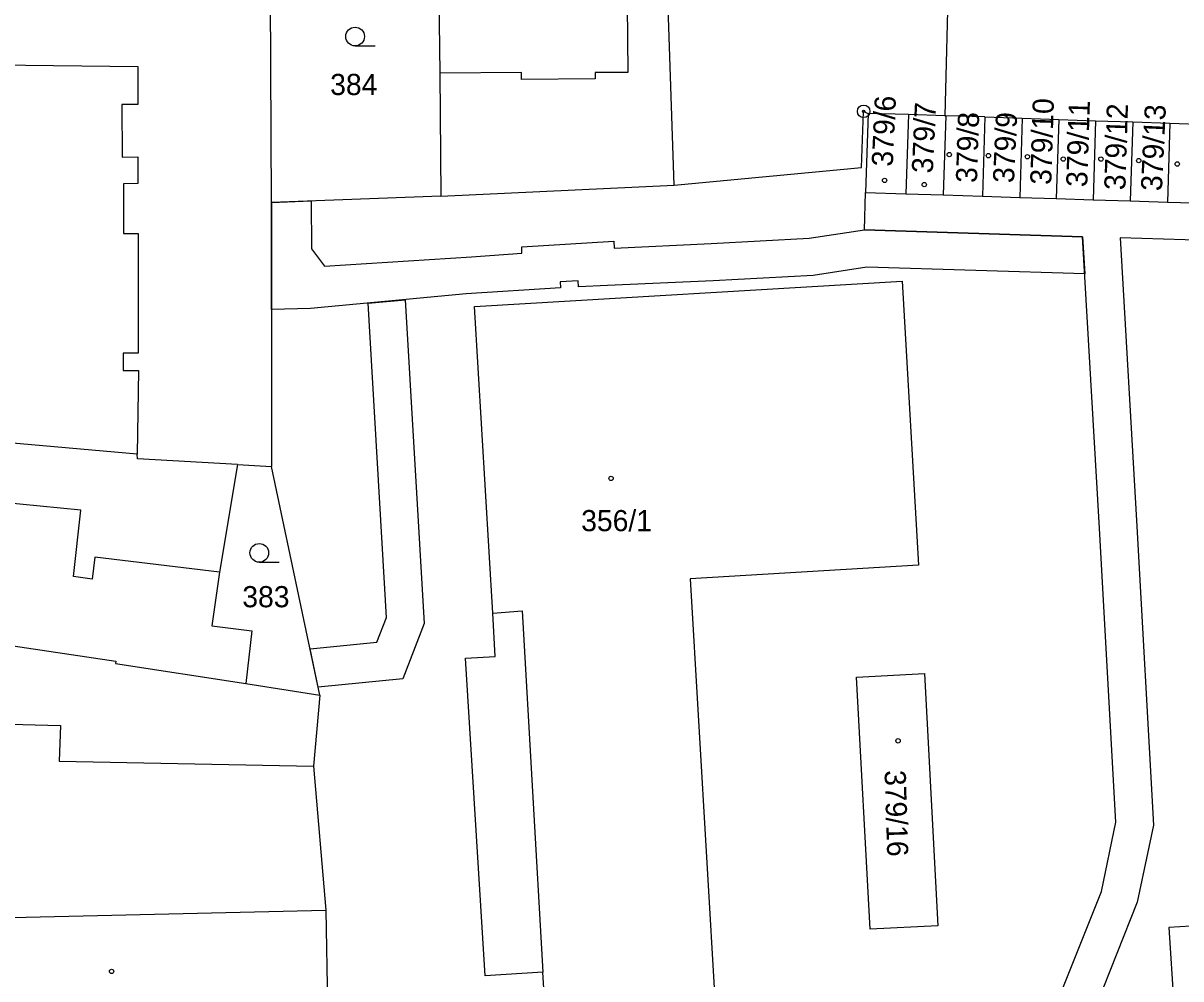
# Model space of a CAD drawing. Extents: x -755819 to -753140, y -1169796 to -1166000.
# Drawn here: x -755447.3 to -755354.3, y -1166417.2 to -1166340.4 of the extents above; entities that cross this region are included whole.
import ezdxf

# ---------------------------------------------------------------- set-up
doc = ezdxf.new("R2010")
doc.units = 0
for name, color, linetype in [('Vrstva 1', 7, 'Continuous'), ('Vrstva 18', 7, 'Continuous'), ('Vrstva 19', 7, 'Continuous'), ('Vrstva 24', 7, 'Continuous'), ('Vrstva 25', 7, 'Continuous'), ('Vrstva 27', 7, 'Continuous'), ('Vrstva 4', 7, 'Continuous')]:
    doc.layers.add(name, color=color, linetype=linetype)

msp = doc.modelspace()

# ---------------------------------------------------------------- linework, layer by layer
at = {"layer": 'Vrstva 1'}
for p, q in [((-755372.89, -1166332.23), (-755373.28, -1166347.82)), ((-755395.03, -1166353.38), (-755395.65, -1166335.03)), ((-755427.38, -1166354.78), (-755427.49, -1166336.26)), ((-755413.95, -1166336.79), (-755413.87, -1166344.39)), ((-755413.87, -1166344.39), (-755413.77, -1166354.27)), ((-755379.99, -1166351.96), (-755379.81, -1166347.46)), ((-755379.81, -1166347.46), (-755379.45, -1166347.62)), ((-755379.45, -1166347.62), (-755379.65, -1166353.99)), ((-755376.21, -1166347.71), (-755379.45, -1166347.62)), ((-755376.21, -1166347.71), (-755376.41, -1166354.09)), ((-755373.28, -1166347.82), (-755376.21, -1166347.71)), ((-755373.21, -1166347.81), (-755373.41, -1166354.18)), ((-755373.28, -1166347.82), (-755373.21, -1166347.81)), ((-755370.07, -1166347.91), (-755373.21, -1166347.81)), ((-755370.07, -1166347.91), (-755370.27, -1166354.28)), ((-755370.07, -1166347.91), (-755367.07, -1166348.02)), ((-755367.07, -1166348.02), (-755367.27, -1166354.38)), ((-755367.07, -1166348.02), (-755364.13, -1166348.12)), ((-755364.13, -1166348.12), (-755364.33, -1166354.47)), ((-755364.13, -1166348.12), (-755361.18, -1166348.21)), ((-755361.18, -1166348.21), (-755361.38, -1166354.56)), ((-755361.18, -1166348.21), (-755358.19, -1166348.31)), ((-755358.19, -1166348.31), (-755358.39, -1166354.65)), ((-755358.19, -1166348.31), (-755355.2, -1166348.41)), ((-755355.2, -1166348.41), (-755355.39, -1166354.75)), ((-755355.2, -1166348.41), (-755351.9, -1166348.53)), ((-755395.03, -1166353.38), (-755379.99, -1166351.96)), ((-755413.77, -1166354.27), (-755395.03, -1166353.38)), ((-755413.77, -1166354.27), (-755427.38, -1166354.78)), ((-755379.65, -1166353.99), (-755376.41, -1166354.09)), ((-755376.41, -1166354.09), (-755373.41, -1166354.18)), ((-755373.41, -1166354.18), (-755370.27, -1166354.28)), ((-755370.27, -1166354.28), (-755367.27, -1166354.38)), ((-755367.27, -1166354.38), (-755364.33, -1166354.47)), ((-755364.33, -1166354.47), (-755361.38, -1166354.56)), ((-755427.38, -1166354.78), (-755427.38, -1166375.99)), ((-755361.38, -1166354.56), (-755358.39, -1166354.65)), ((-755358.39, -1166354.65), (-755355.39, -1166354.75)), ((-755355.39, -1166354.75), (-755352.1, -1166354.85)), ((-755411.09, -1166363.13), (-755376.71, -1166361.11)), ((-755376.71, -1166361.11), (-755375.39, -1166383.93)), ((-755409.61, -1166387.77), (-755411.09, -1166363.13)), ((-755438.19, -1166375), (-755451.72, -1166373.81)), ((-755438.15, -1166375.38), (-755438.19, -1166375)), ((-755430.11, -1166375.83), (-755438.15, -1166375.38)), ((-755430.11, -1166375.83), (-755431.57, -1166384.47)), ((-755430.11, -1166375.83), (-755427.38, -1166375.99)), ((-755423.5, -1166394.35), (-755427.38, -1166375.99)), ((-755375.39, -1166383.93), (-755393.74, -1166385.02)), ((-755431.57, -1166384.47), (-755432.18, -1166388.8)), ((-755393.74, -1166385.02), (-755391.51, -1166423.03)), ((-755409.41, -1166391.25), (-755409.61, -1166387.77)), ((-755432.18, -1166388.8), (-755428.96, -1166389.2)), ((-755454.81, -1166389.41), (-755439.89, -1166391.62)), ((-755428.96, -1166389.2), (-755429.46, -1166393.43)), ((-755439.89, -1166391.62), (-755439.91, -1166391.83)), ((-755411.79, -1166391.4), (-755409.41, -1166391.25)), ((-755410.23, -1166416.9), (-755411.79, -1166391.4)), ((-755439.91, -1166391.83), (-755429.46, -1166393.43)), ((-755380.39, -1166392.92), (-755374.93, -1166392.63)), ((-755374.93, -1166392.63), (-755373.86, -1166412.88)), ((-755429.46, -1166393.43), (-755423.5, -1166394.35)), ((-755379.29, -1166413.15), (-755380.39, -1166392.92)), ((-755423.5, -1166394.35), (-755424.02, -1166400.06)), ((-755424.02, -1166400.06), (-755423.02, -1166411.63)), ((-755423.02, -1166411.63), (-755422.87, -1166419.91)), ((-755373.86, -1166412.88), (-755379.29, -1166413.15)), ((-755353.51, -1166412.92), (-755355.3, -1166413.02)), ((-755355.3, -1166413.02), (-755354.37, -1166427.23)), ((-755405.58, -1166416.62), (-755410.23, -1166416.9)), ((-755405.15, -1166423.82), (-755405.58, -1166416.62))]:
    msp.add_line(p, q, dxfattribs=at)
at = {"layer": 'Vrstva 24'}
for radius in [0.5, 0.1]:
    msp.add_circle((-755379.81, -1166347.46), radius, dxfattribs=at)
at = {"layer": 'Vrstva 25'}
for p, q in [((-755420.67, -1166342.2), (-755419.07, -1166342.2)), ((-755428.37, -1166383.68), (-755426.77, -1166383.68))]:
    msp.add_line(p, q, dxfattribs=at)
for centre, radius in [((-755420.67, -1166341.45), 0.75), ((-755372.93, -1166350.93), 0.175), ((-755369.79, -1166351.02), 0.175), ((-755366.65, -1166351.11), 0.175), ((-755363.77, -1166351.29), 0.175), ((-755360.75, -1166351.29), 0.175), ((-755357.71, -1166351.42), 0.175), ((-755354.61, -1166351.69), 0.175), ((-755378.13, -1166353.01), 0.175), ((-755374.94, -1166353.34), 0.175), ((-755400.1, -1166376.95), 0.175), ((-755428.37, -1166382.93), 0.75), ((-755377.04, -1166398.03), 0.175), ((-755440.24, -1166416.55), 0.175)]:
    msp.add_circle(centre, radius, dxfattribs=at)
at = {"layer": 'Vrstva 27'}
for p, q in [((-755379.74, -1166356.99), (-755379.65, -1166353.99)), ((-755379.74, -1166356.99), (-755379.65, -1166353.99)), ((-755379.74, -1166356.99), (-755379.65, -1166353.99)), ((-755379.74, -1166356.99), (-755379.65, -1166353.99)), ((-755379.74, -1166356.99), (-755379.65, -1166353.99)), ((-755379.74, -1166356.99), (-755379.65, -1166353.99)), ((-755379.74, -1166356.99), (-755379.65, -1166353.99)), ((-755379.74, -1166356.99), (-755379.65, -1166353.99)), ((-755379.65, -1166353.99), (-755376.41, -1166354.09)), ((-755379.65, -1166353.99), (-755376.41, -1166354.09)), ((-755379.65, -1166353.99), (-755376.41, -1166354.09)), ((-755379.65, -1166353.99), (-755376.41, -1166354.09)), ((-755379.65, -1166353.99), (-755376.41, -1166354.09)), ((-755379.65, -1166353.99), (-755376.41, -1166354.09)), ((-755379.65, -1166353.99), (-755376.41, -1166354.09)), ((-755379.65, -1166353.99), (-755376.41, -1166354.09)), ((-755376.41, -1166354.09), (-755373.41, -1166354.18)), ((-755376.41, -1166354.09), (-755373.41, -1166354.18)), ((-755376.41, -1166354.09), (-755373.41, -1166354.18)), ((-755376.41, -1166354.09), (-755373.41, -1166354.18)), ((-755376.41, -1166354.09), (-755373.41, -1166354.18)), ((-755376.41, -1166354.09), (-755373.41, -1166354.18)), ((-755376.41, -1166354.09), (-755373.41, -1166354.18)), ((-755376.41, -1166354.09), (-755373.41, -1166354.18)), ((-755373.41, -1166354.18), (-755370.27, -1166354.28)), ((-755373.41, -1166354.18), (-755370.27, -1166354.28)), ((-755373.41, -1166354.18), (-755370.27, -1166354.28)), ((-755373.41, -1166354.18), (-755370.27, -1166354.28)), ((-755373.41, -1166354.18), (-755370.27, -1166354.28)), ((-755373.41, -1166354.18), (-755370.27, -1166354.28)), ((-755373.41, -1166354.18), (-755370.27, -1166354.28)), ((-755373.41, -1166354.18), (-755370.27, -1166354.28)), ((-755370.27, -1166354.28), (-755367.27, -1166354.38)), ((-755370.27, -1166354.28), (-755367.27, -1166354.38)), ((-755370.27, -1166354.28), (-755367.27, -1166354.38)), ((-755370.27, -1166354.28), (-755367.27, -1166354.38)), ((-755370.27, -1166354.28), (-755367.27, -1166354.38)), ((-755370.27, -1166354.28), (-755367.27, -1166354.38)), ((-755370.27, -1166354.28), (-755367.27, -1166354.38)), ((-755370.27, -1166354.28), (-755367.27, -1166354.38)), ((-755367.27, -1166354.38), (-755364.33, -1166354.47)), ((-755367.27, -1166354.38), (-755364.33, -1166354.47)), ((-755367.27, -1166354.38), (-755364.33, -1166354.47)), ((-755367.27, -1166354.38), (-755364.33, -1166354.47)), ((-755367.27, -1166354.38), (-755364.33, -1166354.47)), ((-755367.27, -1166354.38), (-755364.33, -1166354.47)), ((-755367.27, -1166354.38), (-755364.33, -1166354.47)), ((-755367.27, -1166354.38), (-755364.33, -1166354.47)), ((-755364.33, -1166354.47), (-755361.38, -1166354.56)), ((-755364.33, -1166354.47), (-755361.38, -1166354.56)), ((-755364.33, -1166354.47), (-755361.38, -1166354.56)), ((-755364.33, -1166354.47), (-755361.38, -1166354.56)), ((-755364.33, -1166354.47), (-755361.38, -1166354.56)), ((-755364.33, -1166354.47), (-755361.38, -1166354.56)), ((-755364.33, -1166354.47), (-755361.38, -1166354.56)), ((-755364.33, -1166354.47), (-755361.38, -1166354.56)), ((-755427.38, -1166354.78), (-755424.19, -1166354.66)), ((-755427.38, -1166363.38), (-755427.38, -1166354.78)), ((-755424.19, -1166354.66), (-755424.17, -1166358.5)), ((-755361.38, -1166354.56), (-755358.39, -1166354.65)), ((-755361.38, -1166354.56), (-755358.39, -1166354.65)), ((-755361.38, -1166354.56), (-755358.39, -1166354.65)), ((-755361.38, -1166354.56), (-755358.39, -1166354.65)), ((-755361.38, -1166354.56), (-755358.39, -1166354.65)), ((-755361.38, -1166354.56), (-755358.39, -1166354.65)), ((-755361.38, -1166354.56), (-755358.39, -1166354.65)), ((-755361.38, -1166354.56), (-755358.39, -1166354.65)), ((-755358.39, -1166354.65), (-755355.39, -1166354.75)), ((-755358.39, -1166354.65), (-755355.39, -1166354.75)), ((-755358.39, -1166354.65), (-755355.39, -1166354.75)), ((-755358.39, -1166354.65), (-755355.39, -1166354.75)), ((-755358.39, -1166354.65), (-755355.39, -1166354.75)), ((-755358.39, -1166354.65), (-755355.39, -1166354.75)), ((-755358.39, -1166354.65), (-755355.39, -1166354.75)), ((-755358.39, -1166354.65), (-755355.39, -1166354.75)), ((-755355.39, -1166354.75), (-755352.1, -1166354.85)), ((-755355.39, -1166354.75), (-755352.1, -1166354.85)), ((-755355.39, -1166354.75), (-755352.1, -1166354.85)), ((-755355.39, -1166354.75), (-755352.1, -1166354.85)), ((-755355.39, -1166354.75), (-755352.1, -1166354.85)), ((-755355.39, -1166354.75), (-755352.1, -1166354.85)), ((-755355.39, -1166354.75), (-755352.1, -1166354.85)), ((-755355.39, -1166354.75), (-755352.1, -1166354.85)), ((-755384.18, -1166357.66), (-755379.74, -1166356.99)), ((-755362.22, -1166357.54), (-755379.74, -1166356.99)), ((-755362.22, -1166357.54), (-755379.74, -1166356.99)), ((-755362.22, -1166357.54), (-755379.74, -1166356.99)), ((-755362.22, -1166357.54), (-755379.74, -1166356.99)), ((-755362.22, -1166357.54), (-755379.74, -1166356.99)), ((-755362.22, -1166357.54), (-755379.74, -1166356.99)), ((-755362.22, -1166357.54), (-755379.74, -1166356.99)), ((-755362.22, -1166357.54), (-755379.74, -1166356.99)), ((-755379.74, -1166356.99), (-755362.22, -1166357.54)), ((-755407.28, -1166358.34), (-755399.89, -1166357.9)), ((-755399.89, -1166357.9), (-755399.86, -1166358.44)), ((-755399.86, -1166358.44), (-755392.05, -1166358.08)), ((-755392.05, -1166358.08), (-755384.18, -1166357.66)), ((-755360.89, -1166380.49), (-755362.22, -1166357.54)), ((-755360.89, -1166380.49), (-755362.22, -1166357.54)), ((-755360.89, -1166380.49), (-755362.22, -1166357.54)), ((-755360.89, -1166380.49), (-755362.22, -1166357.54)), ((-755360.89, -1166380.49), (-755362.22, -1166357.54)), ((-755360.89, -1166380.49), (-755362.22, -1166357.54)), ((-755360.89, -1166380.49), (-755362.22, -1166357.54)), ((-755360.89, -1166380.49), (-755362.22, -1166357.54)), ((-755362.22, -1166357.54), (-755362.05, -1166360.51)), ((-755352.21, -1166357.85), (-755359.21, -1166357.63)), ((-755359.21, -1166357.63), (-755357.89, -1166380.32)), ((-755352.21, -1166357.85), (-755359.21, -1166357.63)), ((-755359.21, -1166357.63), (-755357.89, -1166380.32)), ((-755352.21, -1166357.85), (-755359.21, -1166357.63)), ((-755359.21, -1166357.63), (-755357.89, -1166380.32)), ((-755352.21, -1166357.85), (-755359.21, -1166357.63)), ((-755359.21, -1166357.63), (-755357.89, -1166380.32)), ((-755352.21, -1166357.85), (-755359.21, -1166357.63)), ((-755359.21, -1166357.63), (-755357.89, -1166380.32)), ((-755352.21, -1166357.85), (-755359.21, -1166357.63)), ((-755359.21, -1166357.63), (-755357.89, -1166380.32)), ((-755352.21, -1166357.85), (-755359.21, -1166357.63)), ((-755359.21, -1166357.63), (-755357.89, -1166380.32)), ((-755352.21, -1166357.85), (-755359.21, -1166357.63)), ((-755359.21, -1166357.63), (-755357.89, -1166380.32)), ((-755424.17, -1166358.5), (-755423.13, -1166359.89)), ((-755423.13, -1166359.89), (-755411.31, -1166359.16)), ((-755411.31, -1166359.16), (-755407.27, -1166358.86)), ((-755407.27, -1166358.86), (-755407.28, -1166358.34)), ((-755379.55, -1166359.97), (-755383.87, -1166360.65)), ((-755362.05, -1166360.51), (-755379.55, -1166359.97)), ((-755383.87, -1166360.65), (-755391.9, -1166361.07)), ((-755404.18, -1166361.64), (-755411.75, -1166362.12)), ((-755402.75, -1166361.07), (-755404.2, -1166361.16)), ((-755404.2, -1166361.16), (-755404.18, -1166361.64)), ((-755402.73, -1166361.57), (-755402.75, -1166361.07)), ((-755400.38, -1166361.44), (-755402.73, -1166361.57)), ((-755391.9, -1166361.07), (-755400.38, -1166361.44)), ((-755411.75, -1166362.12), (-755424.25, -1166363.31)), ((-755419.63, -1166362.87), (-755416.64, -1166362.59)), ((-755418.16, -1166388.13), (-755419.63, -1166362.87)), ((-755416.64, -1166362.59), (-755415.12, -1166388.61)), ((-755424.25, -1166363.31), (-755427.38, -1166363.38)), ((-755359.54, -1166404.57), (-755360.89, -1166380.49)), ((-755359.54, -1166404.57), (-755360.89, -1166380.49)), ((-755359.54, -1166404.57), (-755360.89, -1166380.49)), ((-755359.54, -1166404.57), (-755360.89, -1166380.49)), ((-755359.54, -1166404.57), (-755360.89, -1166380.49)), ((-755359.54, -1166404.57), (-755360.89, -1166380.49)), ((-755359.54, -1166404.57), (-755360.89, -1166380.49)), ((-755359.54, -1166404.57), (-755360.89, -1166380.49)), ((-755357.89, -1166380.32), (-755356.52, -1166404.8)), ((-755357.89, -1166380.32), (-755356.52, -1166404.8)), ((-755357.89, -1166380.32), (-755356.52, -1166404.8)), ((-755357.89, -1166380.32), (-755356.52, -1166404.8)), ((-755357.89, -1166380.32), (-755356.52, -1166404.8)), ((-755357.89, -1166380.32), (-755356.52, -1166404.8)), ((-755357.89, -1166380.32), (-755356.52, -1166404.8)), ((-755357.89, -1166380.32), (-755356.52, -1166404.8)), ((-755418.92, -1166390.11), (-755418.16, -1166388.13)), ((-755415.12, -1166388.61), (-755416.84, -1166393.05)), ((-755424.29, -1166390.63), (-755418.92, -1166390.11)), ((-755423.63, -1166393.71), (-755424.29, -1166390.63)), ((-755416.84, -1166393.05), (-755423.63, -1166393.71)), ((-755360.7, -1166410.13), (-755359.54, -1166404.57)), ((-755360.7, -1166410.13), (-755359.54, -1166404.57)), ((-755360.7, -1166410.13), (-755359.54, -1166404.57)), ((-755360.7, -1166410.13), (-755359.54, -1166404.57)), ((-755360.7, -1166410.13), (-755359.54, -1166404.57)), ((-755360.7, -1166410.13), (-755359.54, -1166404.57)), ((-755360.7, -1166410.13), (-755359.54, -1166404.57)), ((-755360.7, -1166410.13), (-755359.54, -1166404.57)), ((-755356.52, -1166404.8), (-755357.82, -1166411)), ((-755356.52, -1166404.8), (-755357.82, -1166411)), ((-755356.52, -1166404.8), (-755357.82, -1166411)), ((-755356.52, -1166404.8), (-755357.82, -1166411)), ((-755356.52, -1166404.8), (-755357.82, -1166411)), ((-755356.52, -1166404.8), (-755357.82, -1166411)), ((-755356.52, -1166404.8), (-755357.82, -1166411)), ((-755356.52, -1166404.8), (-755357.82, -1166411)), ((-755368.5, -1166429.64), (-755360.7, -1166410.13)), ((-755368.5, -1166429.64), (-755360.7, -1166410.13)), ((-755368.5, -1166429.64), (-755360.7, -1166410.13)), ((-755368.5, -1166429.64), (-755360.7, -1166410.13)), ((-755368.5, -1166429.64), (-755360.7, -1166410.13)), ((-755368.5, -1166429.64), (-755360.7, -1166410.13)), ((-755368.5, -1166429.64), (-755360.7, -1166410.13)), ((-755368.5, -1166429.64), (-755360.7, -1166410.13)), ((-755357.82, -1166411), (-755366.51, -1166432.74)), ((-755357.82, -1166411), (-755366.51, -1166432.74)), ((-755357.82, -1166411), (-755366.51, -1166432.74)), ((-755357.82, -1166411), (-755366.51, -1166432.74)), ((-755357.82, -1166411), (-755366.51, -1166432.74)), ((-755357.82, -1166411), (-755366.51, -1166432.74)), ((-755357.82, -1166411), (-755366.51, -1166432.74)), ((-755357.82, -1166411), (-755366.51, -1166432.74))]:
    msp.add_line(p, q, dxfattribs=at)
at = {"layer": 'Vrstva 4'}
for p, q in [((-755398.81, -1166338.93), (-755398.76, -1166344.33)), ((-755454.44, -1166343.66), (-755438.14, -1166343.86)), ((-755438.14, -1166343.86), (-755438.13, -1166346.91)), ((-755407.3, -1166344.35), (-755413.87, -1166344.39)), ((-755407.29, -1166344.9), (-755407.3, -1166344.35)), ((-755401.38, -1166344.86), (-755407.29, -1166344.9)), ((-755398.76, -1166344.33), (-755401.38, -1166344.34)), ((-755401.38, -1166344.34), (-755401.38, -1166344.86)), ((-755438.13, -1166346.91), (-755439.41, -1166346.91)), ((-755439.41, -1166346.91), (-755439.4, -1166351.13)), ((-755439.4, -1166351.13), (-755438.12, -1166351.12)), ((-755438.12, -1166351.12), (-755438.12, -1166353.26)), ((-755438.12, -1166353.26), (-755439.29, -1166353.27)), ((-755439.29, -1166353.27), (-755439.28, -1166357.27)), ((-755439.28, -1166357.27), (-755438.11, -1166357.27)), ((-755438.11, -1166357.27), (-755438.09, -1166366.88)), ((-755438.09, -1166366.88), (-755439.31, -1166366.88)), ((-755439.31, -1166366.88), (-755439.3, -1166368.29)), ((-755439.3, -1166368.29), (-755438.08, -1166368.29)), ((-755438.08, -1166368.29), (-755438.19, -1166375)), ((-755442.71, -1166379.51), (-755449.27, -1166378.87)), ((-755443.3, -1166384.83), (-755442.71, -1166379.51)), ((-755441.59, -1166383.28), (-755441.81, -1166385.04)), ((-755431.57, -1166384.47), (-755441.59, -1166383.28)), ((-755441.81, -1166385.04), (-755443.3, -1166384.83)), ((-755409.61, -1166387.77), (-755407.25, -1166387.59)), ((-755407.25, -1166387.59), (-755405.58, -1166416.62)), ((-755452.31, -1166396.57), (-755444.34, -1166396.81)), ((-755444.34, -1166396.81), (-755444.44, -1166399.66)), ((-755444.44, -1166399.66), (-755424.02, -1166400.06)), ((-755455.45, -1166412.38), (-755423.02, -1166411.63))]:
    msp.add_line(p, q, dxfattribs=at)

# ---------------------------------------------------------------- texts
at = {"layer": 'Vrstva 18'}
for s, p in [('384', (-755422.673, -1166346.15)), ('383', (-755429.733, -1166387.3))]:
    msp.add_text(s, height=1.7, dxfattribs=at).set_placement(p)
at = {"layer": 'Vrstva 19'}
for s, rotation, p in [('379/6', 87.31877, (-755377.472, -1166351.923)), ('379/7', 87.31877, (-755374.252, -1166352.463)), ('379/10', 88.17821, (-755364.735, -1166353.383)), ('379/11', 88.17821, (-755361.844, -1166353.559)), ('379/12', 88.17821, (-755358.784, -1166353.809)), ('379/13', 87.31877, (-755355.842, -1166353.889)), ('379/8', 88.17821, (-755370.704, -1166353.229)), ('379/9', 87.31877, (-755367.732, -1166353.249)), ('379/16', 271.81118, (-755378.132, -1166400.407))]:
    msp.add_text(s, height=1.7, rotation=rotation, dxfattribs=at).set_placement(p)
msp.add_text('356/1', height=1.7, dxfattribs=at).set_placement((-755402.503, -1166381.19))

doc.saveas('drawing.dxf')
